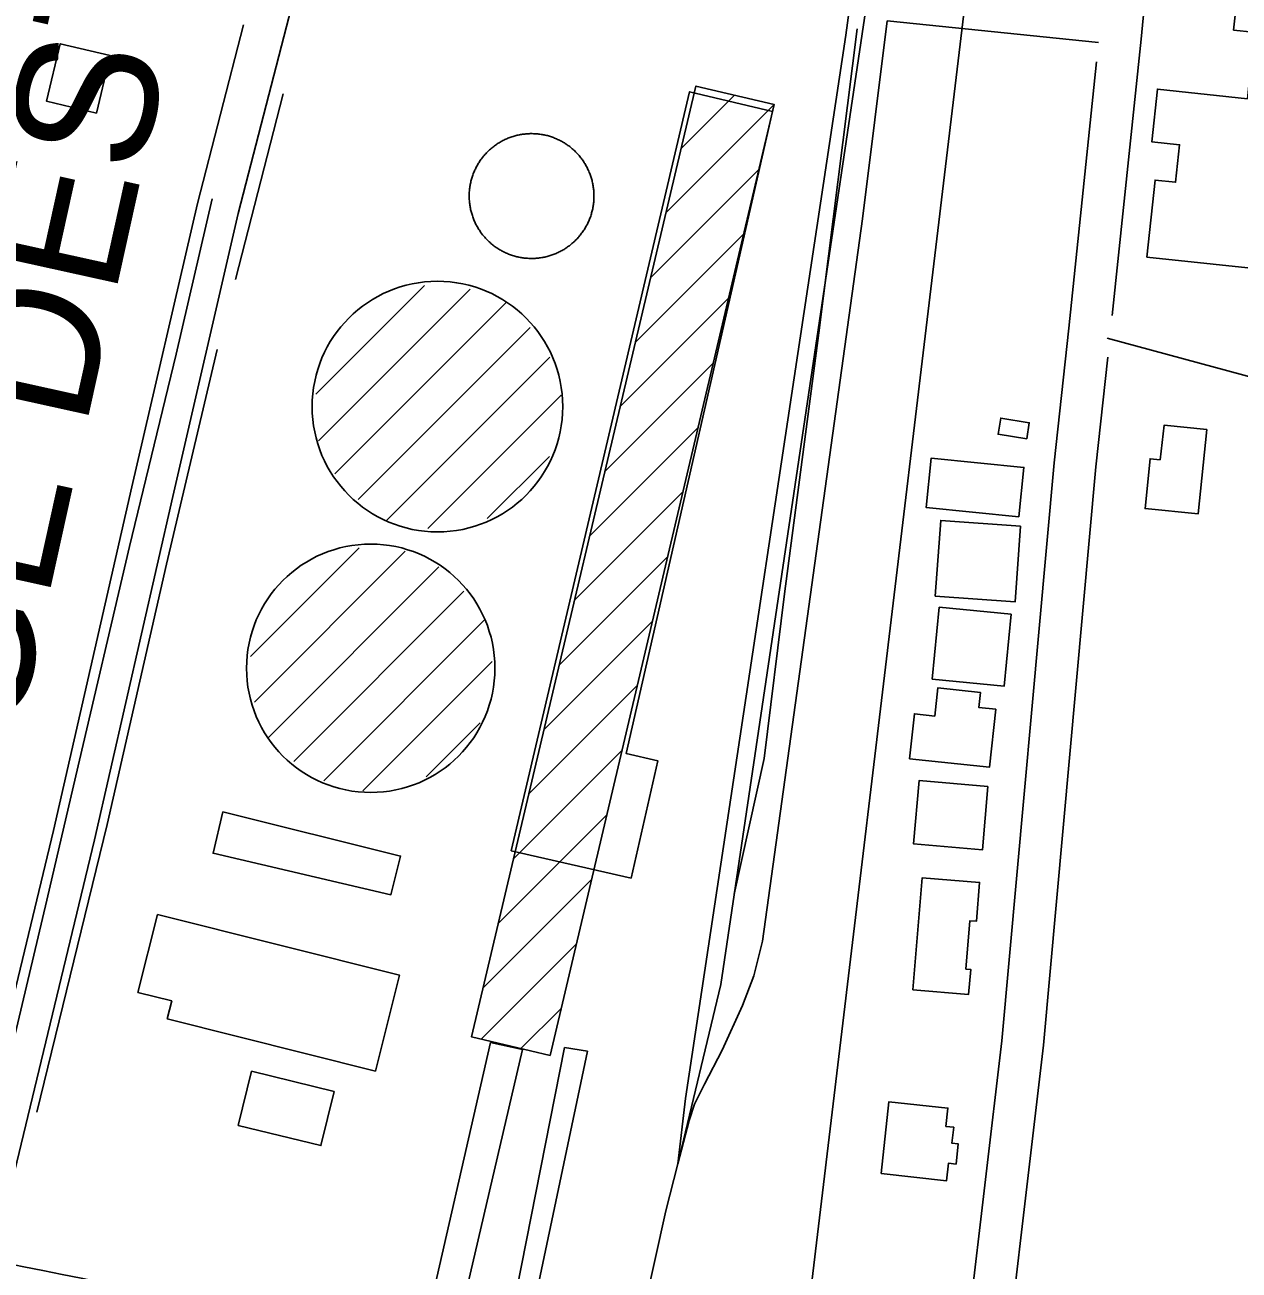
# Model space of a CAD drawing. Extents: x 3567028 to 3605064, y 510945 to 536587.
# Drawn here: x 3592563 to 3593434, y 524792 to 525684 of the extents above; entities that cross this region are included whole.
import ezdxf

# ---------------------------------------------------------------- set-up
doc = ezdxf.new("R2010")
doc.units = 0
for name, color, linetype in [('V-BLDG-OTLN', 7, 'Continuous'), ('V-CHAN-NAID', 7, 'Continuous'), ('V-DOMW-TANK', 7, 'Continuous'), ('V-RAIL-TRAK', 7, 'Continuous'), ('V-ROAD-CNTR', 7, 'Continuous'), ('V-SITE-STRC', 7, 'Continuous'), ('V-TOPO-SHOR', 7, 'Continuous'), ('V-UTIL-LINE', 7, 'Continuous')]:
    doc.layers.add(name, color=color, linetype=linetype)

msp = doc.modelspace()

# ---------------------------------------------------------------- linework, layer by layer
at = {"layer": 'V-BLDG-OTLN'}
for p, q in [((3593033.67, 525595.44), (3593071.78, 525633.55)), ((3593022.76, 525549.17), (3593100.39, 525626.8)), ((3593011.85, 525502.9), (3593089.49, 525580.55)), ((3593000.93, 525456.64), (3593078.58, 525534.28)), ((3592990.02, 525410.37), (3593067.66, 525488.01)), ((3592979.11, 525364.1), (3593056.75, 525441.74)), ((3592968.2, 525317.83), (3593045.84, 525395.47)), ((3592957.28, 525271.56), (3593034.92, 525349.2)), ((3592946.37, 525225.29), (3593024.01, 525302.94)), ((3592935.46, 525179.03), (3593013.1, 525256.67)), ((3592924.54, 525132.76), (3593002.18, 525210.4)), ((3592913.63, 525086.49), (3592991.27, 525164.13)), ((3592902.72, 525040.22), (3592980.36, 525117.86)), ((3592891.8, 524993.95), (3592969.45, 525071.59)), ((3592890.23, 524957.03), (3592958.53, 525025.32)), ((3592918.84, 524950.28), (3592947.62, 524979.06))]:
    msp.add_line(p, q, dxfattribs=at)
msp.add_lwpolyline([(3593472.45, 525709.44), (3593468.17, 525669.04), (3593543.37, 525661.07), (3593537.52, 525605.9), (3593457.96, 525614.33), (3593454.25, 525579.32), (3593475.42, 525577.08), (3593473.97, 525563.39), (3593563.47, 525553.91), (3593557.48, 525497.36), (3593367.43, 525517.48), (3593373.28, 525572.71), (3593388.03, 525571.15), (3593390.88, 525598.01), (3593370.98, 525600.12), (3593374.98, 525637.85), (3593439.53, 525631.01), (3593443.73, 525670.68), (3593456.98, 525669.28), (3593457.82, 525677.18), (3593429.61, 525680.17), (3593432.59, 525708.35)], dxfattribs=at)
for points in [[(3592624.29, 525661.88), (3592614.49, 525620.69), (3592578.83, 525629.18), (3592588.63, 525670.36)], [(3593100.39, 525626.8), (3593100.4, 525626.8), (3592939.67, 524945.37), (3592883.47, 524958.62), (3593044.2, 525640.06)], [(3593281.29, 525387.25), (3593260.81, 525390.58), (3593262.67, 525402.08), (3593283.16, 525398.75)], [(3593410.31, 525393.85), (3593404.19, 525333.49), (3593366.17, 525337.34), (3593369.79, 525373), (3593376.91, 525372.28), (3593379.82, 525396.94)], [(3593275.73, 525331.33), (3593209.29, 525338), (3593212.85, 525373.52), (3593279.3, 525366.84)], [(3593276.83, 525324.68), (3593272.94, 525270.42), (3593215.8, 525274.52), (3593219.7, 525328.78)], [(3593270.17, 525261.56), (3593265.17, 525210.07), (3593213.67, 525215.07), (3593218.67, 525266.56)], [(3593259.07, 525193.46), (3593254.62, 525151.93), (3593197.41, 525158.06), (3593200.85, 525190.2), (3593215.46, 525188.64), (3593217.62, 525208.83), (3593248.11, 525205.56), (3593246.95, 525194.76)], [(3593253.51, 525138.09), (3593249.62, 525092.69), (3593200.28, 525096.92), (3593204.18, 525142.32)], [(3592705.09, 525120.03), (3592832.51, 525088.27), (3592825.61, 525060.58), (3592698.2, 525090.32)], [(3593199.75, 524992.48), (3593206.42, 525072.77), (3593247.57, 525069.35), (3593245.26, 525041.55), (3593240.57, 525041.94), (3593237.69, 525007.32), (3593241.15, 525007.03), (3593239.66, 524989.17)], [(3592658.2, 525046.35), (3592831.77, 525002.85), (3592814.55, 524934.14), (3592665.29, 524971.54), (3592668.54, 524984.51), (3592644.23, 524990.6)], [(3592725.65, 524934.03), (3592784.88, 524919.52), (3592775.39, 524880.76), (3592716.16, 524895.26)], [(3593177, 524860.71), (3593182.55, 524912.2), (3593224.8, 524907.64), (3593223.38, 524894.54), (3593229, 524893.94), (3593227.76, 524882.43), (3593232.27, 524881.94), (3593230.72, 524867.52), (3593225.2, 524868.11), (3593223.85, 524855.65)]]:
    msp.add_lwpolyline(points, close=True, dxfattribs=at)
at = {"layer": 'V-DOMW-TANK'}
for p, q in [((3592771.73, 525419.36), (3592849.57, 525497.2)), ((3592773.59, 525385.86), (3592882.34, 525494.62)), ((3592785.39, 525362.3), (3592908.16, 525485.08)), ((3592802.17, 525343.74), (3592925.53, 525467.09)), ((3592822.56, 525328.77), (3592939.47, 525445.68)), ((3592852.16, 525323.01), (3592947.7, 525418.55)), ((3592894.63, 525330.13), (3592939.18, 525374.68)), ((3592725.05, 525231.25), (3592802.9, 525309.11)), ((3592727.79, 525198.64), (3592835.93, 525306.79)), ((3592737.56, 525173.06), (3592859.97, 525295.46)), ((3592755.98, 525156.12), (3592877.86, 525278)), ((3592777.45, 525142.24), (3592892.75, 525257.54)), ((3592805.48, 525134.91), (3592898.2, 525227.63)), ((3592850.88, 525144.95), (3592889.68, 525183.76))]:
    msp.add_line(p, q, dxfattribs=at)
for points in [[(3592901.87, 525598.62), (3592902.52, 525599.05), (3592903.19, 525599.46), (3592903.86, 525599.86), (3592904.53, 525600.24), (3592905.22, 525600.62), (3592905.91, 525600.99), (3592906.6, 525601.34), (3592907.31, 525601.68), (3592908.02, 525602.01), (3592908.73, 525602.32), (3592909.45, 525602.62), (3592910.17, 525602.92), (3592910.91, 525603.19), (3592911.64, 525603.46), (3592912.38, 525603.71), (3592913.12, 525603.95), (3592913.87, 525604.17), (3592914.62, 525604.39), (3592915.37, 525604.58), (3592916.13, 525604.77), (3592916.89, 525604.95), (3592917.66, 525605.1), (3592918.42, 525605.25), (3592919.19, 525605.39), (3592919.96, 525605.5), (3592920.74, 525605.61), (3592921.51, 525605.7), (3592922.29, 525605.78), (3592923.07, 525605.85), (3592923.84, 525605.9), (3592924.62, 525605.94), (3592925.4, 525605.96), (3592926.19, 525605.97), (3592926.96, 525605.97), (3592927.75, 525605.95), (3592928.53, 525605.93), (3592929.31, 525605.88), (3592930.08, 525605.83), (3592930.86, 525605.76), (3592931.64, 525605.67), (3592932.41, 525605.57), (3592933.19, 525605.46), (3592933.96, 525605.34), (3592934.72, 525605.2), (3592935.49, 525605.05), (3592936.25, 525604.88), (3592937.01, 525604.71), (3592937.77, 525604.52), (3592938.52, 525604.31), (3592939.27, 525604.09), (3592940.02, 525603.86), (3592940.76, 525603.62), (3592941.5, 525603.36), (3592942.23, 525603.09), (3592942.96, 525602.81), (3592943.68, 525602.52), (3592944.4, 525602.21), (3592945.11, 525601.89), (3592945.81, 525601.56), (3592946.52, 525601.21), (3592947.21, 525600.85), (3592947.9, 525600.49), (3592948.58, 525600.11), (3592949.25, 525599.72), (3592949.93, 525599.31), (3592950.58, 525598.9), (3592951.24, 525598.47), (3592951.88, 525598.03), (3592952.52, 525597.58), (3592953.15, 525597.12), (3592953.77, 525596.65), (3592954.39, 525596.17), (3592954.99, 525595.67), (3592955.59, 525595.17), (3592956.18, 525594.66), (3592956.75, 525594.13), (3592957.32, 525593.6), (3592957.88, 525593.05), (3592958.43, 525592.5), (3592958.97, 525591.94), (3592959.5, 525591.36), (3592960.02, 525590.78), (3592960.53, 525590.19), (3592961.03, 525589.59), (3592961.52, 525588.98), (3592962, 525588.37), (3592962.47, 525587.74), (3592962.92, 525587.11), (3592963.37, 525586.47), (3592963.81, 525585.82), (3592964.23, 525585.16), (3592964.64, 525584.5), (3592965.04, 525583.83), (3592965.43, 525583.15), (3592965.81, 525582.47), (3592966.17, 525581.78), (3592966.52, 525581.08), (3592966.86, 525580.38), (3592967.19, 525579.67), (3592967.5, 525578.96)], [(3592893.9, 525530.57), (3592893.37, 525531.14), (3592892.85, 525531.72), (3592892.34, 525532.31), (3592891.84, 525532.91), (3592891.35, 525533.52), (3592890.87, 525534.14), (3592890.4, 525534.76), (3592889.94, 525535.39), (3592889.5, 525536.03), (3592889.06, 525536.68), (3592888.64, 525537.34), (3592888.23, 525538), (3592887.83, 525538.67), (3592887.44, 525539.35), (3592887.07, 525540.03), (3592886.7, 525540.72), (3592886.35, 525541.42), (3592886.01, 525542.12), (3592885.68, 525542.83), (3592885.37, 525543.55), (3592885.06, 525544.27), (3592884.77, 525544.99), (3592884.5, 525545.72), (3592884.23, 525546.45), (3592883.98, 525547.19), (3592883.74, 525547.94), (3592883.52, 525548.68), (3592883.3, 525549.43), (3592883.1, 525550.19), (3592882.92, 525550.95), (3592882.74, 525551.71), (3592882.58, 525552.47), (3592882.44, 525553.24), (3592882.3, 525554.01), (3592882.18, 525554.78), (3592882.08, 525555.55), (3592881.98, 525556.33), (3592881.91, 525557.1), (3592881.84, 525557.88), (3592881.79, 525558.66), (3592881.75, 525559.44), (3592881.72, 525560.22), (3592881.71, 525561), (3592881.71, 525561.78), (3592881.73, 525562.56), (3592881.76, 525563.34), (3592881.81, 525564.12), (3592881.86, 525564.9), (3592881.93, 525565.68), (3592882.02, 525566.45), (3592882.11, 525567.23), (3592882.22, 525568), (3592882.35, 525568.77), (3592882.49, 525569.54), (3592882.64, 525570.31), (3592882.8, 525571.07), (3592882.98, 525571.83), (3592883.17, 525572.58), (3592883.38, 525573.34), (3592883.59, 525574.09), (3592883.82, 525574.83), (3592884.07, 525575.57), (3592884.32, 525576.31), (3592884.59, 525577.05), (3592884.88, 525577.77), (3592885.17, 525578.49), (3592885.48, 525579.21), (3592885.8, 525579.92), (3592886.13, 525580.63), (3592886.47, 525581.33), (3592886.83, 525582.03), (3592887.2, 525582.71), (3592887.58, 525583.4), (3592887.97, 525584.07), (3592888.37, 525584.74), (3592888.79, 525585.4), (3592889.22, 525586.05), (3592889.66, 525586.7), (3592890.11, 525587.34), (3592890.57, 525587.96), (3592891.04, 525588.59), (3592891.52, 525589.2), (3592892.01, 525589.81), (3592892.52, 525590.4), (3592893.03, 525590.99), (3592893.56, 525591.57), (3592894.09, 525592.14), (3592894.63, 525592.7), (3592895.19, 525593.25), (3592895.75, 525593.79), (3592896.32, 525594.32), (3592896.91, 525594.84), (3592897.5, 525595.35), (3592898.09, 525595.85), (3592898.7, 525596.34), (3592899.32, 525596.82), (3592899.95, 525597.29), (3592900.58, 525597.74), (3592901.22, 525598.19), (3592901.87, 525598.62)], [(3592967.5, 525578.96), (3592967.81, 525578.24), (3592968.1, 525577.51), (3592968.38, 525576.78), (3592968.64, 525576.05), (3592968.89, 525575.31), (3592969.13, 525574.57), (3592969.36, 525573.82), (3592969.57, 525573.07), (3592969.77, 525572.31), (3592969.96, 525571.56), (3592970.13, 525570.79), (3592970.29, 525570.03), (3592970.44, 525569.27), (3592970.57, 525568.49), (3592970.69, 525567.72), (3592970.79, 525566.95), (3592970.89, 525566.17), (3592970.97, 525565.4), (3592971.03, 525564.62), (3592971.08, 525563.84), (3592971.12, 525563.06), (3592971.15, 525562.28), (3592971.16, 525561.5), (3592971.16, 525560.72), (3592971.14, 525559.94), (3592971.11, 525559.16), (3592971.07, 525558.38), (3592971.01, 525557.6), (3592970.94, 525556.82), (3592970.86, 525556.05), (3592970.76, 525555.28), (3592970.65, 525554.5), (3592970.52, 525553.73), (3592970.39, 525552.97), (3592970.23, 525552.2), (3592970.07, 525551.44), (3592969.89, 525550.68), (3592969.7, 525549.92), (3592969.5, 525549.17), (3592969.28, 525548.42), (3592969.05, 525547.67), (3592968.8, 525546.93), (3592968.55, 525546.19), (3592968.28, 525545.46), (3592968, 525544.73), (3592967.7, 525544.01), (3592967.4, 525543.29), (3592967.08, 525542.58), (3592966.74, 525541.87), (3592966.4, 525541.17), (3592966.04, 525540.48), (3592965.67, 525539.79), (3592965.29, 525539.11), (3592964.9, 525538.43), (3592964.5, 525537.76), (3592964.08, 525537.1), (3592963.65, 525536.45), (3592963.21, 525535.8), (3592962.76, 525535.17), (3592962.3, 525534.54)], [(3592962.3, 525534.54), (3592961.83, 525533.91), (3592961.35, 525533.3), (3592960.86, 525532.7), (3592960.35, 525532.1), (3592959.84, 525531.51), (3592959.31, 525530.93), (3592958.78, 525530.36), (3592958.24, 525529.8), (3592957.68, 525529.26), (3592957.12, 525528.71), (3592956.55, 525528.19), (3592955.96, 525527.66), (3592955.38, 525527.15), (3592954.77, 525526.65), (3592954.17, 525526.16), (3592953.55, 525525.69), (3592952.93, 525525.22), (3592952.29, 525524.76), (3592951.65, 525524.32), (3592951, 525523.88), (3592950.35, 525523.46), (3592949.68, 525523.05), (3592949.01, 525522.65), (3592948.34, 525522.26), (3592947.65, 525521.88), (3592946.96, 525521.52), (3592946.27, 525521.16), (3592945.56, 525520.82), (3592944.86, 525520.5), (3592944.14, 525520.18), (3592943.42, 525519.88), (3592942.7, 525519.59), (3592941.97, 525519.31), (3592941.23, 525519.05), (3592940.49, 525518.79), (3592939.75, 525518.56), (3592939, 525518.33), (3592938.25, 525518.12), (3592937.5, 525517.92), (3592936.74, 525517.73), (3592935.98, 525517.56), (3592935.21, 525517.4), (3592934.45, 525517.25), (3592933.68, 525517.12), (3592932.91, 525517), (3592932.13, 525516.89), (3592931.36, 525516.8), (3592930.58, 525516.72), (3592929.81, 525516.65), (3592929.03, 525516.6), (3592928.25, 525516.56), (3592927.47, 525516.54), (3592926.69, 525516.53), (3592925.91, 525516.53), (3592925.13, 525516.55), (3592924.35, 525516.58), (3592923.56, 525516.62), (3592922.79, 525516.68), (3592922.01, 525516.75), (3592921.23, 525516.83), (3592920.46, 525516.93), (3592919.68, 525517.04), (3592918.92, 525517.16), (3592918.15, 525517.3), (3592917.38, 525517.45), (3592916.62, 525517.62), (3592915.86, 525517.8), (3592915.1, 525517.99), (3592914.35, 525518.19), (3592913.6, 525518.41), (3592912.85, 525518.64), (3592912.11, 525518.88), (3592911.38, 525519.14), (3592910.64, 525519.41), (3592909.91, 525519.69), (3592909.19, 525519.99), (3592908.47, 525520.29), (3592907.76, 525520.61), (3592907.06, 525520.94), (3592906.35, 525521.29), (3592905.66, 525521.65), (3592904.97, 525522.01), (3592904.29, 525522.39), (3592903.62, 525522.79), (3592902.95, 525523.19), (3592902.29, 525523.61), (3592901.64, 525524.04), (3592900.99, 525524.47), (3592900.35, 525524.92), (3592899.72, 525525.38), (3592899.1, 525525.85), (3592898.49, 525526.34), (3592897.88, 525526.83), (3592897.28, 525527.33), (3592896.7, 525527.85), (3592896.12, 525528.37), (3592895.55, 525528.91), (3592894.99, 525529.45), (3592894.44, 525530), (3592893.9, 525530.57)]]:
    msp.add_lwpolyline(points, dxfattribs=at)
for centre, radius in [((3592858.96, 525410.35), 89.8), ((3592811.15, 525222.84), 89)]:
    msp.add_circle(centre, radius, dxfattribs=at)
at = {"layer": 'V-RAIL-TRAK'}
for points in [[(3593213.53, 526822.61), (3593235.12, 526784.95), (3593240.09, 526772.21), (3593253.37, 526740.09), (3593257.79, 526722.37), (3593262.22, 526704.65), (3593264.1, 526695.37), (3593265.79, 526686.06), (3593267.26, 526676.71), (3593268.52, 526667.33), (3593269.58, 526657.92), (3593270.43, 526648.49), (3593271.07, 526639.04), (3593271.5, 526629.58), (3593271.71, 526620.12), (3593271.72, 526610.65), (3593271.51, 526601.18), (3593271.1, 526591.72), (3593270.48, 526582.28), (3593248.26, 526409.52), (3593196.06, 526005.33), (3593151.65, 525676.44), (3593036.74, 524914.57), (3593031.29, 524867.61)], [(3593031.29, 524867.61), (3593061.98, 524996.25), (3593173, 525742.06), (3593206.87, 525992.88), (3593255.18, 526363.3), (3593279.07, 526563.74), (3593286.3, 526611.3)], [(3593181.32, 525686.7), (3593163.57, 525544.94), (3593091.95, 525027.24), (3593085.85, 525002.33), (3593077.54, 524981.29), (3593063.13, 524949.18), (3593050.38, 524924.82), (3593043.18, 524910.43), (3593039.3, 524898.8), (3593031.29, 524867.61)], [(3593031.29, 524867.61), (3593022.66, 524834.02), (3592999.92, 524731.6)]]:
    msp.add_lwpolyline(points, dxfattribs=at)
at = {"layer": 'V-ROAD-CNTR'}
msp.add_line((3593181.32, 525686.7), (3593332.84, 525671.34), dxfattribs=at)
for points in [[(3592934.15, 526452.28), (3592930.26, 526433.67), (3592854.13, 526103.6), (3592789.77, 525832.66), (3592750.7, 525682.66), (3592716.12, 525548.66), (3592669.25, 525346.04), (3592613.1, 525099.83), (3592539.88, 524796.49)], [(3593379.36, 525841.22), (3593363.24, 525673.6), (3593342.58, 525475.53)], [(3592720.03, 525683.89), (3592686.98, 525555.79), (3592640.01, 525352.76), (3592583.89, 525106.68), (3592510.72, 524803.53)], [(3593159.87, 525681.02), (3593132.37, 525463.17), (3593107.62, 525276.3), (3593093.08, 525158.19), (3593071.6, 525060.94)], [(3593331.4, 525657.49), (3593311.49, 525466.62), (3593301.08, 525370.05), (3593263.49, 524955.82), (3593228.31, 524657.69)], [(3593491.66, 525417.98), (3593338.97, 525459.5)], [(3593339.41, 525445.69), (3593330.94, 525367.09), (3593293.33, 524952.71), (3593258.11, 524654.17)]]:
    msp.add_lwpolyline(points, dxfattribs=at)
msp.add_arc((3605111.81, 587394.17), 63845.69, 258.400053, 258.8026863, dxfattribs=at)
at = {"layer": 'V-SITE-STRC'}
for p, q in [((3592920.03, 524949.71), (3592765.23, 524288.32)), ((3592949.94, 524951.09), (3592966.43, 524948.48))]:
    msp.add_line(p, q, dxfattribs=at)
msp.add_lwpolyline([(3593099.23, 525621.77), (3592994.25, 525161.67), (3593016.86, 525156.52), (3592997.7, 525072.54), (3592911.88, 525092.12), (3593039.71, 525635.98)], close=True, dxfattribs=at)
for points in [[(3592765.23, 524288.32), (3592745.75, 524292.5), (3592897.08, 524954.59)], [(3592920.03, 524949.71), (3592897.08, 524954.59), (3592920.03, 524949.71)], [(3592915.75, 524777.91), (3592949.94, 524951.09)], [(3592966.43, 524948.48), (3592929.66, 524773.73)]]:
    msp.add_lwpolyline(points, dxfattribs=at)
at = {"layer": 'V-TOPO-SHOR'}
msp.add_line((3592714.27, 525501.5), (3592748.48, 525634.49), dxfattribs=at)
for points in [[(3592555.18, 524955.61), (3592578.92, 525056.58), (3592599.86, 525145.7), (3592638.26, 525310.03), (3592671.76, 525447.9), (3592697.6, 525559.31)], [(3592571.88, 524904.74), (3592622.12, 525110.87), (3592664.71, 525297.48), (3592701.01, 525451.36)]]:
    msp.add_lwpolyline(points, dxfattribs=at)
at = {"layer": 'V-UTIL-LINE'}
msp.add_lwpolyline([(3594372.23, 534731.05), (3593797.63, 530374.56), (3593086.08, 524439.6)], dxfattribs=at)

# ---------------------------------------------------------------- texts
at = {"layer": 'V-CHAN-NAID'}
msp.add_text('BUNGE DESTRAHAN (120.0) (2)', height=100, rotation=77.55995, dxfattribs=at).set_placement((3592496.22, 524893.02))

doc.saveas('drawing.dxf')
